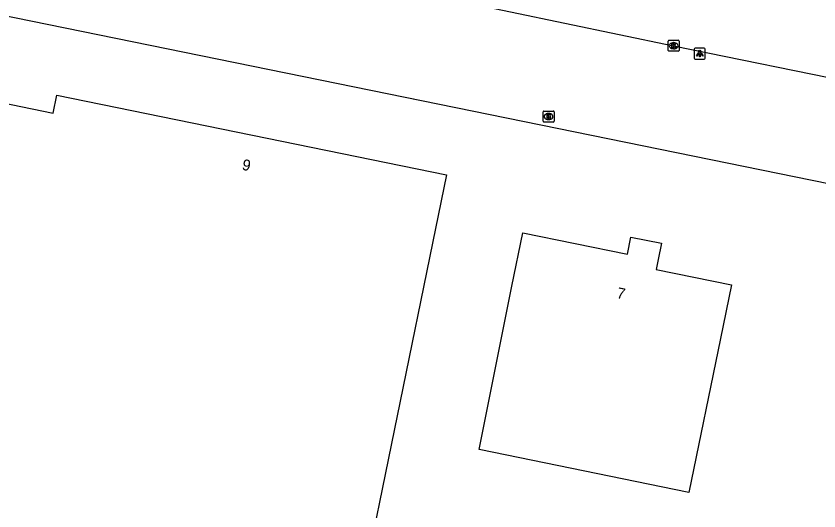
# Model space of a CAD drawing. Extents: x 157692 to 159670, y 381454 to 383289.
# Drawn here: x 158643.1 to 158716.5, y 382263.5 to 382308.7 of the extents above; entities that cross this region are included whole.
import ezdxf

# ---------------------------------------------------------------- set-up
doc = ezdxf.new("R2010")
doc.units = 0
for name, color, linetype in [('IMGEO_Brandkraan', 7, 'Continuous'), ('IMGEO_Kolk', 7, 'Continuous'), ('IMGEO_Lichtpunt', 7, 'Continuous'), ('IMGEO_Pand', 7, 'Continuous'), ('IMGEO_Pand_nummerreeks', 7, 'Continuous'), ('IMGEO_Rijbaan_lokaal_open', 7, 'Continuous'), ('IMGEO_Voetpad_open', 7, 'Continuous')]:
    doc.layers.add(name, color=color, linetype=linetype)

msp = doc.modelspace()

# ---------------------------------------------------------------- linework, layer by layer
at = {"layer": 'IMGEO_Brandkraan'}
for p, q in [((158691.293, 382299.089), (158691.293, 382299.941)), ((158691.368, 382300.015), (158692.22, 382300.015)), ((158691.781, 382299.795), (158691.806, 382299.795)), ((158692.294, 382299.941), (158692.294, 382299.089)), ((158692.22, 382299.015), (158691.368, 382299.015)), ((158691.804, 382299.235), (158691.779, 382299.235))]:
    msp.add_line(p, q, dxfattribs=at)
for points in [[(158691.293, 382299.089), (158691.293, 382299.941)], [(158691.368, 382300.015), (158692.22, 382300.015)], [(158691.641, 382299.715), (158691.641, 382299.315), (158691.854, 382299.315)], [(158691.872, 382299.715), (158691.641, 382299.715)], [(158691.82, 382299.634), (158691.766, 382299.634), (158691.766, 382299.558)], [(158692.294, 382299.941), (158692.294, 382299.089)], [(158692.22, 382299.015), (158691.368, 382299.015)], [(158691.766, 382299.558), (158691.819, 382299.558)], [(158691.828, 382299.482), (158691.766, 382299.482), (158691.766, 382299.401)], [(158691.766, 382299.401), (158691.828, 382299.401)]]:
    msp.add_lwpolyline(points, dxfattribs=at)
for centre, radius, start, end in [((158691.37, 382299.939), 0.0765, 91.55205, 178.44795), ((158691.37, 382299.939), 0.0765, 91.55205, 178.44795), ((158691.821, 382299.596), 0.0379, 267.82845, 90.93552), ((158691.876, 382299.57), 0.145, 59.4692, 91.53667), ((158691.901, 382299.617), 0.0922, 285.51372, 58.15012), ((158692.218, 382299.939), 0.0765, 1.55205, 88.44795), ((158692.218, 382299.939), 0.0765, 1.55205, 88.44795), ((158691.37, 382299.091), 0.0765, 181.55205, 268.44795), ((158691.37, 382299.091), 0.0765, 181.55205, 268.44795), ((158691.829, 382299.441), 0.0404, 269.87594, 90.50774), ((158691.86, 382299.566), 0.251, 268.66757, 293.53466), ((158691.906, 382299.425), 0.105, 301.31148, 78.98903), ((158692.218, 382299.091), 0.0765, 271.55205, 358.44795), ((158692.218, 382299.091), 0.0765, 271.55205, 358.44795)]:
    msp.add_arc(centre, radius, start, end, dxfattribs=at)
for centre, major_axis, ratio, start_param, end_param in [((158691.78, 382299.515), (-0.387, 0.002), 0.722429, 4.712389, 7.853982), ((158691.805, 382299.515), (-0.39, 0.002), 0.717154, 1.570796, 4.712389)]:
    msp.add_ellipse(centre, major_axis=major_axis, ratio=ratio, start_param=start_param, end_param=end_param, dxfattribs=at)
at = {"layer": 'IMGEO_Kolk'}
for p, q in [((158702.728, 382305.564), (158702.728, 382306.416)), ((158702.803, 382306.49), (158703.655, 382306.49)), ((158703.216, 382306.27), (158703.241, 382306.27)), ((158703.729, 382306.416), (158703.729, 382305.564)), ((158703.655, 382305.49), (158702.803, 382305.49)), ((158703.239, 382305.71), (158703.214, 382305.71))]:
    msp.add_line(p, q, dxfattribs=at)
for points in [[(158702.728, 382305.564), (158702.728, 382306.416)], [(158702.803, 382306.49), (158703.655, 382306.49)], [(158703.049, 382306.19), (158703.172, 382306.19), (158703.172, 382306.039), (158703.302, 382306.19), (158703.466, 382306.19), (158703.32, 382306.039), (158703.473, 382305.79), (158703.321, 382305.79), (158703.236, 382305.954), (158703.172, 382305.887), (158703.172, 382305.79), (158703.049, 382305.79), (158703.049, 382306.19)], [(158703.729, 382306.416), (158703.729, 382305.564)], [(158703.655, 382305.49), (158702.803, 382305.49)]]:
    msp.add_lwpolyline(points, dxfattribs=at)
for centre, start, end in [((158702.805, 382306.414), 91.55205, 178.44795), ((158702.805, 382306.414), 91.55205, 178.44795), ((158703.653, 382306.414), 1.55205, 88.44795), ((158703.653, 382306.414), 1.55205, 88.44795), ((158702.805, 382305.566), 181.55205, 268.44795), ((158702.805, 382305.566), 181.55205, 268.44795), ((158703.653, 382305.566), 271.55205, 358.44795), ((158703.653, 382305.566), 271.55205, 358.44795)]:
    msp.add_arc(centre, 0.0765, start, end, dxfattribs=at)
for centre, major_axis, ratio, start_param, end_param in [((158703.215, 382305.99), (-0.387, 0.002), 0.722429, 4.712389, 7.853982), ((158703.24, 382305.99), (-0.39, 0.002), 0.717154, 1.570796, 4.712389)]:
    msp.add_ellipse(centre, major_axis=major_axis, ratio=ratio, start_param=start_param, end_param=end_param, dxfattribs=at)
at = {"layer": 'IMGEO_Lichtpunt'}
for p, q in [((158705.115, 382305.674), (158705.115, 382304.867)), ((158705.115, 382305.674), (158705.115, 382304.867)), ((158706.017, 382305.769), (158705.209, 382305.769)), ((158706.017, 382305.769), (158705.209, 382305.769)), ((158706.111, 382304.867), (158706.111, 382305.674)), ((158706.111, 382304.867), (158706.111, 382305.674)), ((158705.209, 382304.773), (158706.017, 382304.773)), ((158705.209, 382304.773), (158706.017, 382304.773))]:
    msp.add_line(p, q, dxfattribs=at)
for points in [[(158705.489, 382305.338), (158705.528, 382305.31), (158705.34, 382305.048), (158705.302, 382305.075), (158705.489, 382305.338)], [(158705.591, 382305.29), (158705.638, 382305.29), (158705.638, 382304.968), (158705.591, 382304.968), (158705.591, 382305.29)], [(158705.701, 382305.31), (158705.739, 382305.337), (158705.926, 382305.075), (158705.887, 382305.047), (158705.701, 382305.31)]]:
    msp.add_lwpolyline(points, dxfattribs=at)
msp.add_circle((158705.614, 382305.472), 0.0994, dxfattribs=at)
for centre, start, end in [((158705.209, 382305.674), 90, 180), ((158705.209, 382305.674), 90, 180), ((158706.017, 382305.674), 0, 90), ((158706.017, 382305.674), 0, 90), ((158705.209, 382304.867), 180, 270), ((158705.209, 382304.867), 180, 270), ((158706.017, 382304.867), 270, 0), ((158706.017, 382304.867), 270, 360)]:
    msp.add_arc(centre, 0.0946, start, end, dxfattribs=at)
at = {"layer": 'IMGEO_Pand'}
for points in [[(158636.008, 382301.978), (158646.495, 382299.831), (158646.831, 382301.468), (158682.461, 382294.172), (158681.458, 382289.274), (158674.443, 382255.016), (158638.933, 382262.288), (158635.885, 382247.407), (158625.252, 382249.584)], [(158688.441, 382283.992), (158689.444, 382288.89), (158699.002, 382286.933), (158699.323, 382288.5), (158702.127, 382287.926), (158701.826, 382286.457), (158701.636, 382285.527), (158708.513, 382284.118), (158707.51, 382279.22), (158704.629, 382265.152), (158685.442, 382269.081), (158688.441, 382283.992)]]:
    msp.add_lwpolyline(points, dxfattribs=at)
at = {"layer": 'IMGEO_Rijbaan_lokaal_open'}
msp.add_lwpolyline([(158585.369, 382330.295), (158606.304, 382326.032), (158627.099, 382321.705), (158645.918, 382317.846), (158664.706, 382313.983), (158683.357, 382310.127), (158703.229, 382305.989), (158720.558, 382302.454), (158740.076, 382298.433), (158761.28, 382294.05), (158776.976, 382290.837)], dxfattribs=at)
at = {"layer": 'IMGEO_Voetpad_open'}
msp.add_lwpolyline([(158774.915, 382281.626), (158583.923, 382320.599)], dxfattribs=at)

# ---------------------------------------------------------------- texts
at = {"layer": 'IMGEO_Pand_nummerreeks'}
for s, rotation, p in [('9', 348.42745, (158663.718, 382294.662)), ('7', 348.42115, (158697.965, 382282.931))]:
    msp.add_text(s, height=1, rotation=rotation, dxfattribs=at).set_placement(p)

doc.saveas('drawing.dxf')
